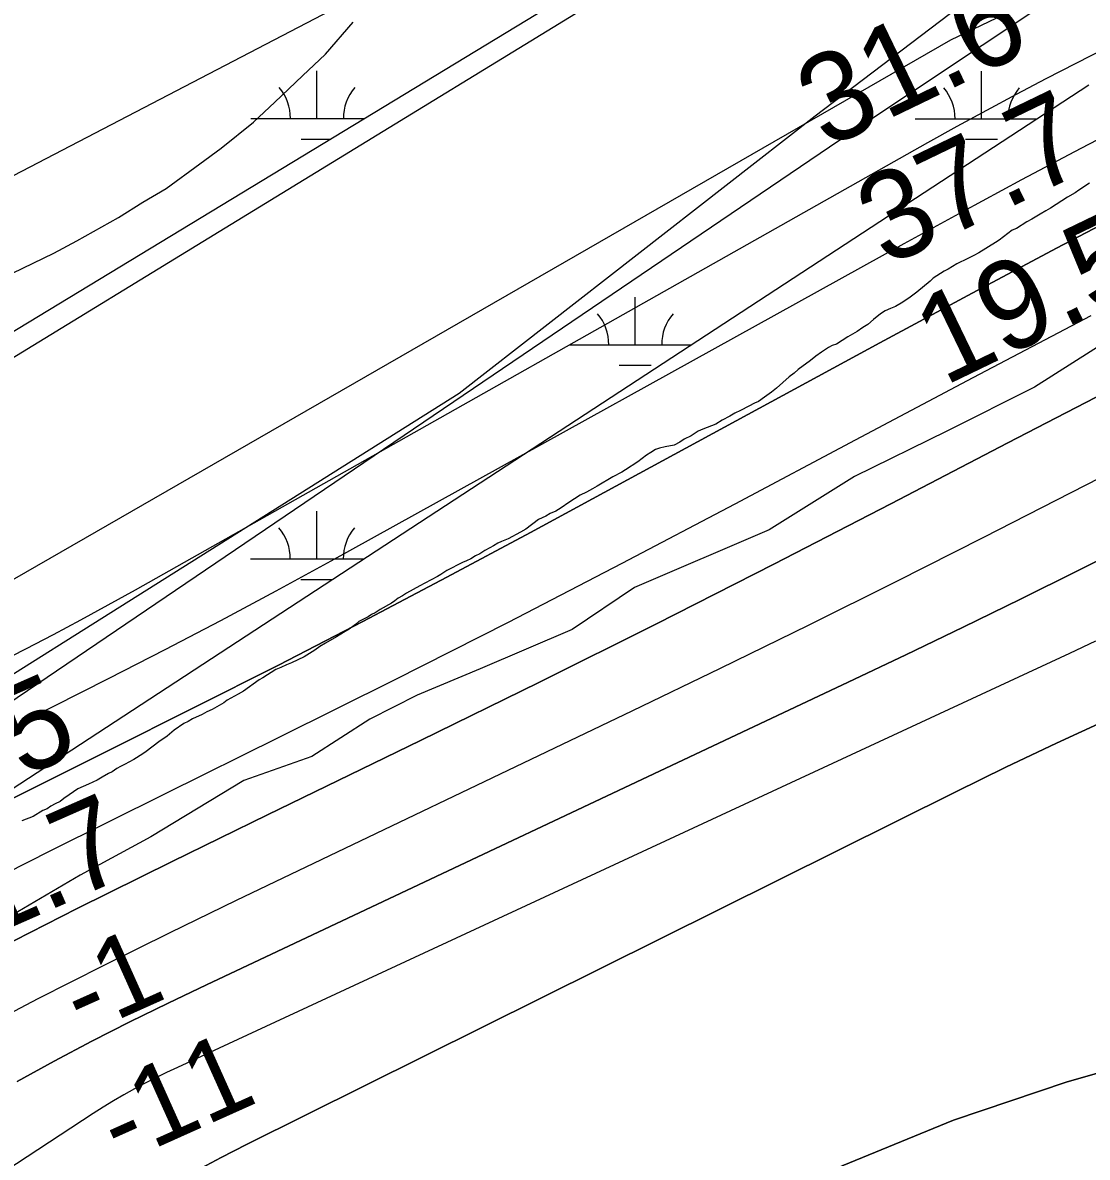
# Model space of a CAD drawing. Extents: x 3245246 to 3283090, y 806824 to 832173.
# Drawn here: x 3250190 to 3250994, y 816088 to 816945 of the extents above; entities that cross this region are included whole.
import ezdxf

# ---------------------------------------------------------------- set-up
doc = ezdxf.new("R2010")
doc.units = 0
for name, color, linetype in [('V-RIVR-EDGE', 7, 'Continuous'), ('V-RIVR-RANG', 7, 'Continuous'), ('V-SITE-VEGE', 7, 'Continuous'), ('V-TOPO-DPTH', 7, 'Continuous'), ('V-TOPO-MAJR', 7, 'Continuous'), ('V-TOPO-MINR', 7, 'Continuous'), ('V-TOPO-SHOR', 7, 'Continuous'), ('V-TOPO-WATR', 7, 'Continuous'), ('V-WETL-SWMP', 7, 'Continuous')]:
    doc.layers.add(name, color=color, linetype=linetype)

msp = doc.modelspace()

# ---------------------------------------------------------------- linework, layer by layer
at = {"layer": 'V-RIVR-EDGE'}
for points in [[(3251011.57, 816706.92), (3250953.66, 816670.12), (3250887.51, 816636.81), (3250817.88, 816602.64), (3250753.44, 816562.38), (3250651.62, 816518.73), (3250604.6, 816487.11), (3250534.97, 816457.29), (3250487.55, 816437.41), (3250451.86, 816419.24), (3250407.88, 816391.1), (3250356.55, 816372.97), (3250286.46, 816330.54), (3250232.92, 816301.55)], [(3250232.92, 816301.55), (3250181.55, 816271.25), (3250106.67, 816223.62), (3250016.56, 816170.38), (3249936.9, 816124.07), (3249880.76, 816096.39), (3249821.57, 816066.11), (3249723.22, 816019.84), (3249644.44, 815977.87), (3249570.88, 815941.1), (3249470.38, 815901.8), (3249416.1, 815880.33)]]:
    msp.add_lwpolyline(points, dxfattribs=at)
at = {"layer": 'V-SITE-VEGE'}
for p, q in [((3250806.72, 816856.89), (3251304.61, 817188.95)), ((3250585.44, 816956.51), (3249855.19, 816513.75)), ((3250418.32, 816921.55), (3250439.16, 816945.97)), ((3250400.94, 816905.27), (3250418.32, 816921.55)), ((3250380.08, 816885.49), (3250400.94, 816905.27)), ((3250363.86, 816870.37), (3250380.08, 816885.49)), ((3250339.53, 816850.58), (3250363.86, 816870.37)), ((3250120.74, 816391.99), (3250806.72, 816856.89)), ((3250323.3, 816838.94), (3250339.53, 816850.58)), ((3250297.8, 816820.31), (3250323.3, 816838.94)), ((3250995.18, 816824.19), (3250987.31, 816818.81)), ((3250280.41, 816809.83), (3250297.8, 816820.31)), ((3250984.32, 816816.93), (3250978.63, 816813.71)), ((3250987.31, 816818.81), (3250984.32, 816816.93)), ((3250261.86, 816798.19), (3250280.41, 816809.83)), ((3250978.63, 816813.71), (3250965.87, 816805.38)), ((3250230.55, 816780.71), (3250261.86, 816798.19)), ((3250958, 816800.81), (3250951.77, 816797.05)), ((3250962.35, 816803.23), (3250958, 816800.81)), ((3250965.87, 816805.38), (3250962.35, 816803.23)), ((3250936.84, 816788.73), (3250927.07, 816781.19)), ((3250940.1, 816790.07), (3250936.84, 816788.73)), ((3250947.97, 816794.9), (3250940.1, 816790.07)), ((3250951.77, 816797.05), (3250947.97, 816794.9)), ((3250213.15, 816771.39), (3250230.55, 816780.71)), ((3250927.07, 816781.19), (3250924.35, 816779.31)), ((3250181.85, 816756.23), (3250213.15, 816771.39)), ((3250911.6, 816771.52), (3250907.81, 816769.64)), ((3250924.35, 816779.31), (3250911.6, 816771.52)), ((3250895.06, 816763.21), (3250888.54, 816759.17)), ((3250903.46, 816767.23), (3250895.06, 816763.21)), ((3250907.81, 816769.64), (3250903.46, 816767.23)), ((3250885.56, 816757.83), (3250877.15, 816752.46)), ((3250888.54, 816759.17), (3250885.56, 816757.83)), ((3250874.98, 816750.3), (3250864.93, 816741.96)), ((3250877.15, 816752.46), (3250874.98, 816750.3)), ((3250859.77, 816738.2), (3250854.34, 816734.43)), ((3250864.93, 816741.96), (3250859.77, 816738.2)), ((3250844.85, 816729.6), (3250841.05, 816727.72)), ((3250848.64, 816730.94), (3250844.85, 816729.6)), ((3250854.34, 816734.43), (3250848.64, 816730.94)), ((3250832.09, 816721.27), (3250827.75, 816717.5)), ((3250837.52, 816725.58), (3250832.09, 816721.27)), ((3250841.05, 816727.72), (3250837.52, 816725.58)), ((3250819.88, 816712.12), (3250812.82, 816708.09)), ((3250823.95, 816715.08), (3250819.88, 816712.12)), ((3250827.75, 816717.5), (3250823.95, 816715.08)), ((3250812.82, 816708.09), (3250804.14, 816702.72)), ((3250792.75, 816696.55), (3250788.67, 816693.59)), ((3250798.17, 816700.04), (3250792.75, 816696.55)), ((3250800.89, 816701.65), (3250798.17, 816700.04)), ((3250804.14, 816702.72), (3250800.89, 816701.65)), ((3250784.6, 816690.36), (3250775.1, 816683.37)), ((3250788.67, 816693.59), (3250784.6, 816690.36)), ((3250768.31, 816677.98), (3250758.8, 816669.37)), ((3250772.11, 816680.68), (3250768.31, 816677.98)), ((3250775.1, 816683.37), (3250772.11, 816680.68)), ((3250758.8, 816669.37), (3250755, 816666.41)), ((3250749.84, 816662.64), (3250745.22, 816659.41)), ((3250755, 816666.41), (3250749.84, 816662.64)), ((3250731.66, 816652.44), (3250727.33, 816650.56)), ((3250737.9, 816655.66), (3250731.66, 816652.44)), ((3250742.24, 816658.07), (3250737.9, 816655.66)), ((3250745.22, 816659.41), (3250742.24, 816658.07)), ((3250717.83, 816645.19), (3250712.95, 816642.24)), ((3250723.53, 816648.14), (3250717.83, 816645.19)), ((3250727.33, 816650.56), (3250723.53, 816648.14)), ((3250699.66, 816636.88), (3250694.51, 816633.39)), ((3250703.19, 816638.49), (3250699.66, 816636.88)), ((3250709.69, 816640.9), (3250703.19, 816638.49)), ((3250712.95, 816642.24), (3250709.69, 816640.9)), ((3250681.49, 816626.41), (3250674.72, 816625.09)), ((3250685.83, 816628.56), (3250681.49, 816626.41)), ((3250689.08, 816630.71), (3250685.83, 816628.56)), ((3250694.51, 816633.39), (3250689.08, 816630.71)), ((3250660.62, 816618.66), (3250654.1, 816613.81)), ((3250663.87, 816620.81), (3250660.62, 816618.66)), ((3250667.4, 816622.95), (3250663.87, 816620.81)), ((3250670.38, 816624.02), (3250667.4, 816622.95)), ((3250674.72, 816625.09), (3250670.38, 816624.02)), ((3250654.1, 816613.81), (3250644.87, 816607.63)), ((3250635.38, 816602.26), (3250623.44, 816595.28)), ((3250642.16, 816606.02), (3250635.38, 816602.26)), ((3250644.87, 816607.63), (3250642.16, 816606.02)), ((3250619.91, 816593.4), (3250615.3, 816590.71)), ((3250623.44, 816595.28), (3250619.91, 816593.4)), ((3250602.01, 816582.92), (3250596.31, 816578.89)), ((3250610.69, 816588.57), (3250602.01, 816582.92)), ((3250615.3, 816590.71), (3250610.69, 816588.57)), ((3250587.9, 816574.6), (3250584.65, 816572.72)), ((3250592.24, 816576.47), (3250587.9, 816574.6)), ((3250596.31, 816578.89), (3250592.24, 816576.47)), ((3250579.22, 816570.03), (3250569.45, 816562.77)), ((3250584.65, 816572.72), (3250579.22, 816570.03)), ((3250565.65, 816560.62), (3250556.16, 816555.52)), ((3250569.45, 816562.77), (3250565.65, 816560.62)), ((3250542.32, 816548.82), (3250538.53, 816546.67)), ((3250545.03, 816550.16), (3250542.32, 816548.82)), ((3250548.29, 816552.31), (3250545.03, 816550.16)), ((3250551.27, 816553.65), (3250548.29, 816552.31)), ((3250556.16, 816555.52), (3250551.27, 816553.65)), ((3250527.95, 816540.49), (3250524.69, 816538.88)), ((3250531.47, 816542.64), (3250527.95, 816540.49)), ((3250534.73, 816544.25), (3250531.47, 816542.64)), ((3250538.53, 816546.67), (3250534.73, 816544.25)), ((3250509.78, 816531.64), (3250505.43, 816528.69)), ((3250521.71, 816537.54), (3250509.78, 816531.64)), ((3250524.69, 816538.88), (3250521.71, 816537.54)), ((3250502.72, 816527.07), (3250493.23, 816521.97)), ((3250505.43, 816528.69), (3250502.72, 816527.07)), ((3250479.39, 816514.46), (3250476.41, 816512.58)), ((3250489.43, 816520.1), (3250479.39, 816514.46)), ((3250493.23, 816521.97), (3250489.43, 816520.1)), ((3250467.99, 816506.93), (3250459.58, 816502.1)), ((3250470.71, 816508.82), (3250467.99, 816506.93)), ((3250473.15, 816510.7), (3250470.71, 816508.82)), ((3250476.41, 816512.58), (3250473.15, 816510.7)), ((3250453.07, 816498.34), (3250450.36, 816496.73)), ((3250455.78, 816499.68), (3250453.07, 816498.34)), ((3250459.58, 816502.1), (3250455.78, 816499.68)), ((3250440.86, 816490.82), (3250436.24, 816487.32)), ((3250443.31, 816492.97), (3250440.86, 816490.82)), ((3250450.36, 816496.73), (3250443.31, 816492.97)), ((3250426.48, 816481.41), (3250418.34, 816476.84)), ((3250432.99, 816485.44), (3250426.48, 816481.41)), ((3250436.24, 816487.32), (3250432.99, 816485.44)), ((3250410.2, 816471.47), (3250402.06, 816466.36)), ((3250414, 816474.16), (3250410.2, 816471.47)), ((3250418.34, 816476.84), (3250414, 816474.16)), ((3250402.06, 816466.36), (3250392.56, 816461.81)), ((3250380.64, 816456.72), (3250370.87, 816450.54)), ((3250384.43, 816458.32), (3250380.64, 816456.72)), ((3250388.77, 816460.47), (3250384.43, 816458.32)), ((3250392.56, 816461.81), (3250388.77, 816460.47)), ((3250368.15, 816448.92), (3250356.21, 816440.58)), ((3250370.87, 816450.54), (3250368.15, 816448.92)), ((3250352.41, 816438.17), (3250344, 816433.6)), ((3250356.21, 816440.58), (3250352.41, 816438.17)), ((3250341.56, 816431.72), (3250332.6, 816426.62)), ((3250344, 816433.6), (3250341.56, 816431.72)), ((3250325.01, 816422.86), (3250317.69, 816419.65)), ((3250328.54, 816424.74), (3250325.01, 816422.86)), ((3250332.6, 816426.62), (3250328.54, 816424.74)), ((3250311.18, 816416.16), (3250303.85, 816411.05)), ((3250314.43, 816417.5), (3250311.18, 816416.16)), ((3250317.69, 816419.65), (3250314.43, 816417.5)), ((3250298.69, 816406.47), (3250292.45, 816402.17)), ((3250303.85, 816411.05), (3250298.69, 816406.47)), ((3250282.94, 816394.91), (3250280.23, 816393.03)), ((3250292.45, 816402.17), (3250282.94, 816394.91)), ((3250269.65, 816386.85), (3250266.94, 816385.24)), ((3250273.45, 816388.73), (3250269.65, 816386.85)), ((3250280.23, 816393.03), (3250273.45, 816388.73)), ((3250254.46, 816378.26), (3250249.57, 816375.57)), ((3250257.17, 816379.6), (3250254.46, 816378.26)), ((3250260.7, 816382.02), (3250257.17, 816379.6)), ((3250263.41, 816383.63), (3250260.7, 816382.02)), ((3250266.94, 816385.24), (3250263.41, 816383.63)), ((3250239.27, 816370.2), (3250231.13, 816366.72)), ((3250245.77, 816373.15), (3250239.27, 816370.2)), ((3250249.57, 816375.57), (3250245.77, 816373.15)), ((3250224.62, 816362.15), (3250220.55, 816359.46)), ((3250231.13, 816366.72), (3250224.62, 816362.15)), ((3250208.07, 816351.67), (3250204.81, 816350.33)), ((3250210.78, 816353.55), (3250208.07, 816351.67)), ((3250214.04, 816355.43), (3250210.78, 816353.55)), ((3250217.83, 816357.04), (3250214.04, 816355.43)), ((3250220.55, 816359.46), (3250217.83, 816357.04)), ((3250197.49, 816345.76), (3250188.81, 816342.55)), ((3250204.81, 816350.33), (3250197.49, 816345.76))]:
    msp.add_line(p, q, dxfattribs=at)
at = {"layer": 'V-TOPO-DPTH'}
for points in [[(3249416.04, 815817.24), (3249416.17, 815961.7), (3249485.16, 815998.97), (3249564.5, 816042.05), (3249643.98, 816084.86), (3249723.73, 816127.15), (3249803.89, 816168.66), (3249884.32, 816209.66), (3250062.08, 816299.17), (3250126.18, 816331.41), (3250190.31, 816363.61), (3250254.48, 816395.74), (3250318.66, 816427.83), (3250382.69, 816460.21), (3250446.5, 816493.04), (3250509.96, 816526.51), (3250573.19, 816560.42), (3250836.82, 816703.54), (3250903.47, 816739.43), (3250970.28, 816775.04), (3251037.33, 816810.19)], [(3249416.04, 815817.24), (3249455.54, 815840.1), (3249508.52, 815871.07), (3249561.41, 815902.19), (3249808.39, 816048.19), (3249877.62, 816088.34), (3249947.27, 816127.73), (3250017.55, 816165.97), (3250088.27, 816203.44), (3250159.45, 816240.04), (3250230.82, 816276.25), (3250302.49, 816311.89), (3250374.35, 816347.13), (3250490.01, 816403.28), (3250579.28, 816447.09), (3250668.28, 816491.4), (3250756.9, 816536.48), (3250845.26, 816582.08), (3250933.48, 816627.97), (3251021.75, 816673.74)], [(3251021.75, 816673.74), (3250933.48, 816627.97), (3250845.26, 816582.08), (3250756.9, 816536.48), (3250668.28, 816491.4), (3250579.28, 816447.09), (3250490.01, 816403.28), (3250374.35, 816347.13), (3250302.49, 816311.89), (3250230.82, 816276.25), (3250159.45, 816240.04), (3250088.27, 816203.44), (3250017.55, 816165.97), (3249947.27, 816127.73), (3249877.62, 816088.34), (3249808.39, 816048.19), (3249561.41, 815902.19), (3249508.52, 815871.07), (3249455.54, 815840.1), (3249416.04, 815817.24)], [(3250185.3, 816145.6), (3250213.45, 816161.06), (3250241.9, 816175.98), (3250270.49, 816190.61), (3250299.31, 816204.81), (3250328.26, 816218.72), (3250813, 816447.19), (3250856.46, 816467.86), (3250899.83, 816488.74), (3250943.05, 816509.91), (3250986.17, 816531.3), (3251029.18, 816552.89)], [(3251029.18, 816552.89), (3250986.17, 816531.3), (3250943.05, 816509.91), (3250899.83, 816488.74), (3250856.46, 816467.86), (3250813, 816447.19), (3250328.26, 816218.72), (3250299.31, 816204.81), (3250270.49, 816190.61), (3250241.9, 816175.98), (3250213.45, 816161.06), (3250185.3, 816145.6)], [(3251008.65, 816418.7), (3250970.26, 816401.16), (3250932.14, 816383.04), (3250894.2, 816364.52), (3250358.55, 816097.99), (3250339.5, 816088.24), (3250320.61, 816078.21), (3250301.96, 816067.74), (3250283.46, 816056.99), (3250145.47, 815974.67), (3250058.43, 815922), (3249971.85, 815868.6), (3249885.95, 815814.11), (3249800.51, 815758.9), (3249613.84, 815636.59), (3249586.83, 815619.26)], [(3249586.83, 815619.26), (3249613.84, 815636.59), (3249800.51, 815758.9), (3249885.95, 815814.11), (3249971.85, 815868.6), (3250058.43, 815922), (3250145.47, 815974.67), (3250283.46, 816056.99), (3250301.96, 816067.74), (3250320.61, 816078.21), (3250339.5, 816088.24), (3250358.55, 816097.99), (3250894.2, 816364.52), (3250932.14, 816383.04), (3250970.26, 816401.16), (3251008.65, 816418.7)], [(3251065.96, 816170.17), (3250978.5, 816145.24), (3250892.47, 816116.46), (3250808.58, 816081.93), (3250726.13, 816043.55), (3250433.16, 815894.9), (3250420.98, 815888.67), (3250408.82, 815882.4), (3250396.69, 815876.07), (3250384.58, 815869.69), (3250336.48, 815844.17), (3250300.34, 815825), (3250264.2, 815805.83), (3250228.07, 815786.64), (3250191.94, 815767.46), (3250081.75, 815708.95), (3250027.75, 815680.1), (3249973.85, 815651.07), (3249920.1, 815621.77)], [(3249920.1, 815621.77), (3249973.85, 815651.07), (3250027.75, 815680.1), (3250081.75, 815708.95), (3250191.94, 815767.46), (3250228.07, 815786.64), (3250264.2, 815805.83), (3250300.34, 815825), (3250336.48, 815844.17), (3250384.58, 815869.69), (3250396.69, 815876.07), (3250408.82, 815882.4), (3250420.98, 815888.67), (3250433.16, 815894.9), (3250726.13, 816043.55), (3250808.58, 816081.93), (3250892.47, 816116.46), (3250978.5, 816145.24), (3251065.96, 816170.17)]]:
    msp.add_lwpolyline(points, dxfattribs=at)
at = {"layer": 'V-TOPO-MAJR'}
msp.add_lwpolyline([(3253576.63, 818823.92), (3252848.91, 818332.66), (3252297.28, 817814.17), (3252282.98, 817800.93), (3252268.55, 817787.83), (3252253.92, 817774.94), (3252239.16, 817762.21), (3252224.26, 817749.64), (3252209.29, 817737.15), (3252194.22, 817724.77), (3252179.09, 817712.48), (3251754.8, 817370.64), (3251736.77, 817356.58), (3251718.47, 817342.91), (3251699.74, 817329.82), (3251680.73, 817317.11), (3251678.09, 817315.41), (3251660, 817304.2), (3251641.63, 817293.47), (3251622.88, 817283.44), (3251603.85, 817273.89), (3250890.35, 816932.28), (3250129.64, 816494.55), (3249416.34, 816154.11)], dxfattribs=at)
at = {"layer": 'V-TOPO-MINR'}
for points in [[(3251007.66, 816926.08), (3250984.99, 816914.53), (3250962.35, 816902.92), (3250939.81, 816891.13), (3250917.35, 816879.17), (3250895.04, 816866.96), (3250872.81, 816854.58), (3250274.45, 816516.8), (3250253.93, 816505.37), (3250233.31, 816494.11), (3250212.56, 816483.09), (3250191.72, 816472.25), (3250170.79, 816461.59), (3250149.8, 816451.02), (3250128.75, 816440.58), (3250107.66, 816430.24), (3249547.56, 816157.81), (3249516.08, 816142.44), (3249484.62, 816127), (3249453.22, 816111.47), (3249421.84, 816095.88), (3249419.26, 816094.6), (3249416.29, 816093.12)], [(3251033.74, 816873.85), (3250988.8, 816850.44), (3250944, 816826.76), (3250899.41, 816802.68), (3250854.97, 816778.34), (3250422.27, 816538.76), (3250380.67, 816516.03), (3250338.9, 816493.61), (3250296.89, 816471.65), (3250254.72, 816450), (3250212.39, 816428.65), (3250170.03, 816407.37), (3250127.61, 816386.2), (3250085.15, 816365.1), (3249719.01, 816183.81), (3249662.56, 816155.64), (3249606.22, 816127.22), (3249550.07, 816098.44), (3249494.03, 816069.43), (3249493.41, 816069.1), (3249437.74, 816040.14), (3249416.23, 816028.99)], [(3251037.33, 816810.19), (3250970.28, 816775.04), (3250903.47, 816739.43), (3250836.82, 816703.54), (3250573.19, 816560.42), (3250509.96, 816526.51), (3250446.5, 816493.04), (3250382.69, 816460.21), (3250318.66, 816427.83), (3250254.48, 816395.74), (3250190.31, 816363.61), (3250126.18, 816331.41), (3250062.08, 816299.17), (3249884.32, 816209.66), (3249803.89, 816168.66), (3249723.73, 816127.15), (3249643.98, 816084.86), (3249564.5, 816042.05), (3249485.16, 815998.97), (3249416.17, 815961.7)], [(3250996.21, 816724), (3250907.22, 816677.22), (3250818.37, 816630.18), (3250727.41, 816581.78), (3250641.95, 816536.82), (3250556.21, 816492.4), (3250470.05, 816448.79), (3250383.62, 816405.72), (3250297.07, 816362.86), (3250210.66, 816319.73), (3250124.46, 816276.21), (3250038.38, 816232.42), (3250023.34, 816224.73), (3249930.18, 816176.29), (3249837.45, 816127.04), (3249745.37, 816076.58), (3249653.72, 816025.32), (3249576.25, 815981.31), (3249503.3, 815940.05), (3249430.25, 815898.96), (3249416.11, 815891.08)], [(3251047.04, 816623.97), (3250981.11, 816590.26), (3250915.17, 816556.56), (3250849.09, 816523.13), (3250782.85, 816490.05), (3250716.34, 816457.49), (3250649.67, 816425.27), (3250350.88, 816282.33), (3250300.72, 816257.98), (3250250.75, 816233.24), (3250201.08, 816207.92), (3250151.59, 816182.21), (3250102.53, 816155.74), (3250053.83, 816128.63), (3250005.67, 816100.56), (3249957.88, 816071.85), (3249548.52, 815820.41), (3249515.06, 815799.97), (3249481.54, 815779.63), (3249447.92, 815759.44), (3249415.98, 815740.41)], [(3251029.18, 816552.89), (3250986.17, 816531.3), (3250943.05, 816509.91), (3250899.83, 816488.74), (3250856.46, 816467.86), (3250813, 816447.19), (3250328.26, 816218.72), (3250299.31, 816204.81), (3250270.49, 816190.61), (3250241.9, 816175.98), (3250213.45, 816161.06), (3250185.3, 816145.6)], [(3250999.81, 816478.2), (3250980.21, 816469.03), (3250306.43, 816156.26), (3250298.22, 816152.36), (3250290.05, 816148.36), (3250281.96, 816144.21), (3250273.92, 816139.97), (3250265.98, 816135.55), (3250258.11, 816131), (3250250.37, 816126.25), (3250242.7, 816121.36), (3249877.4, 815881.79)], [(3251008.65, 816418.7), (3250970.26, 816401.16), (3250932.14, 816383.04), (3250894.2, 816364.52), (3250358.55, 816097.99), (3250339.5, 816088.24), (3250320.61, 816078.21), (3250301.96, 816067.74), (3250283.46, 816056.99), (3250145.47, 815974.67), (3250058.43, 815922), (3249971.85, 815868.6), (3249885.95, 815814.11), (3249800.51, 815758.9), (3249613.84, 815636.59), (3249586.83, 815619.26)], [(3251065.96, 816170.17), (3250978.5, 816145.24), (3250892.47, 816116.46), (3250808.58, 816081.93), (3250726.13, 816043.55), (3250433.16, 815894.9), (3250420.98, 815888.67), (3250408.82, 815882.4), (3250396.69, 815876.07), (3250384.58, 815869.69), (3250336.48, 815844.17), (3250300.34, 815825), (3250264.2, 815805.83), (3250228.07, 815786.64), (3250191.94, 815767.46), (3250081.75, 815708.95), (3250027.75, 815680.1), (3249973.85, 815651.07), (3249920.1, 815621.77)]]:
    msp.add_lwpolyline(points, dxfattribs=at)
at = {"layer": 'V-TOPO-SHOR'}
msp.add_lwpolyline([(3251174.21, 817336.56), (3250905.6, 817185.61), (3250712.51, 817034.64), (3250645.35, 816975.92), (3250124.9, 816657.25), (3249957, 816531.44), (3249864.67, 816489.52), (3249814.3, 816464.37), (3249780.73, 816447.6), (3249755.54, 816414.04), (3249730.34, 816380.48), (3249721.94, 816346.92), (3249713.53, 816321.74), (3249713.53, 816304.96), (3249730.3, 816279.78), (3249738.68, 816246.2), (3249780.63, 816229.4), (3249906.54, 816279.7), (3250519.33, 816665.47), (3250787.97, 816875.16), (3250997.84, 817034.51)], dxfattribs=at)
at = {"layer": 'V-TOPO-WATR'}
msp.add_lwpolyline([(3251021.75, 816673.74), (3250933.48, 816627.97), (3250845.26, 816582.08), (3250756.9, 816536.48), (3250668.28, 816491.4), (3250579.28, 816447.09), (3250490.01, 816403.28), (3250374.35, 816347.13), (3250302.49, 816311.89), (3250230.82, 816276.25), (3250159.45, 816240.04), (3250088.27, 816203.44), (3250017.55, 816165.97), (3249947.27, 816127.73), (3249877.62, 816088.34), (3249808.39, 816048.19), (3249561.41, 815902.19), (3249508.52, 815871.07), (3249455.54, 815840.1), (3249416.04, 815817.24)], dxfattribs=at)
at = {"layer": 'V-WETL-SWMP'}
for p, q in [((3250806.72, 816856.89), (3251304.61, 817188.95)), ((3250026.26, 816748.51), (3250681.62, 817090.11)), ((3250585.44, 816956.51), (3249855.19, 816513.75)), ((3250411.77, 816873), (3250411.79, 816909)), ((3250913.68, 816872.78), (3250913.7, 816908.78)), ((3250994.62, 816898.28), (3250180.81, 816365.86)), ((3250361.77, 816873.02), (3250447.68, 816872.98)), ((3250863.68, 816872.8), (3250955.61, 816872.76)), ((3250399.77, 816857.57), (3250422.25, 816857.56)), ((3250901.67, 816857.35), (3250925.67, 816857.34)), ((3250120.74, 816391.99), (3250806.72, 816856.89)), ((3250652.17, 816702.08), (3250652.19, 816738.08)), ((3250602.17, 816702.1), (3250694.69, 816702.06)), ((3250640.16, 816686.65), (3250664.16, 816686.64)), ((3250411.63, 816540.32), (3250411.64, 816576.32)), ((3250361.63, 816540.34), (3250447.45, 816540.31)), ((3250399.62, 816524.9), (3250423.62, 816524.89))]:
    msp.add_line(p, q, dxfattribs=at)
for centre, start, end in [((3250356.53, 816873.5), 359.20319, 40.74684), ((3250467.02, 816873.45), 139.20318, 180.74684), ((3250858.44, 816873.28), 359.20319, 40.74684), ((3250968.92, 816873.23), 139.20318, 180.74684), ((3250596.93, 816702.58), 359.20319, 40.74684), ((3250707.41, 816702.53), 139.20318, 180.74684), ((3250356.39, 816540.82), 359.20319, 40.74684), ((3250466.87, 816540.77), 139.20318, 180.74684)]:
    msp.add_arc(centre, 35.25, start, end, dxfattribs=at)

# ---------------------------------------------------------------- texts
at = {"layer": 'V-RIVR-RANG'}
for s, height, rotation, p in [('31.6', 67, 25.76833, (3250796.35, 816849.7)), ('37.7', 67, 25.76833, (3250841.72, 816760.56)), ('19.5', 67, 25.76833, (3250885.42, 816670.62)), ('38.5', 67, 23.80833, (3250075.16, 816324.6)), ('21.7', 67, 23.80833, (3250115.76, 816233.21)), ('-1', 60, 24.17181, (3250234.84, 816180.06)), ('-11', 60, 24.17181, (3250262.94, 816083.06))]:
    msp.add_text(s, height=height, rotation=rotation, dxfattribs=at).set_placement(p)

doc.saveas('drawing.dxf')
